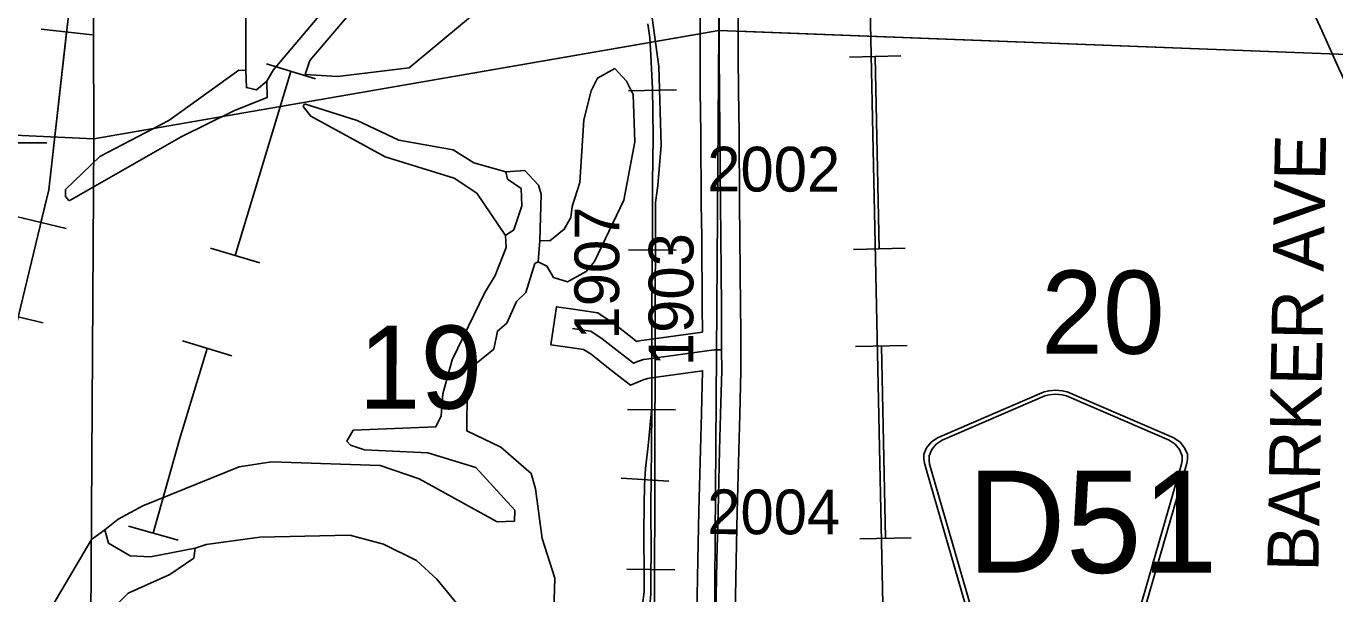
# Model space of a CAD drawing. Extents: x -157.2 to -99.3, y 12.2 to 46.2.
# Drawn here: x -146.931 to -144.882, y 25.334 to 26.222 of the extents above; entities that cross this region are included whole.
import ezdxf

# ---------------------------------------------------------------- set-up
doc = ezdxf.new("R2010")
doc.units = 0
for name, color, linetype in [('tdCoHydroRiver', 7, 'Continuous'), ('tdCoInt', 7, 'Continuous'), ('tdCoPipe', 7, 'Continuous'), ('tdCoRRCL', 7, 'Continuous'), ('tdCoSecRdNmbr', 7, 'Continuous'), ('tdCoSecRdTxt', 7, 'Continuous'), ('tdCoSecRteBand', 7, 'Continuous'), ('tdCoSecRteCL', 7, 'Continuous'), ('tdCoSectLine', 7, 'Continuous'), ('tdCoSectLinePart', 7, 'Continuous'), ('tdCoSectNmbr', 7, 'Continuous'), ('tdCoShieldCoRteHrd', 7, 'Continuous'), ('tdCoSurfConc', 7, 'Continuous'), ('tdCoSurfGravel', 7, 'Continuous')]:
    doc.layers.add(name, color=color, linetype=linetype)

msp = doc.modelspace()

# ---------------------------------------------------------------- linework, layer by layer
at = {"layer": 'tdCoHydroRiver'}
for points in [[(-146.5874, 26.1528), (-146.5882, 26.5129), (-146.5453, 26.5194), (-146.2877, 26.5298), (-146.2254, 26.5041), (-146.2274, 26.4915)], [(-146.5548, 26.136), (-146.5447, 26.153), (-146.4758, 26.2344), (-146.2934, 26.4526), (-146.2274, 26.4915)], [(-146.444, 26.1433), (-146.4944, 26.1466), (-146.4874, 26.1685), (-146.2674, 26.4265), (-146.2548, 26.4277)], [(-146.444, 26.1433), (-146.3315, 26.157), (-146.1984, 26.2679), (-146.1965, 26.2789)], [(-146.864, 25.9488), (-146.8701, 25.9553), (-146.8697, 25.9664), (-146.8159, 26.0183), (-146.7083, 26.0747), (-146.5984, 26.1532), (-146.5874, 26.1528)], [(-146.5874, 26.1528), (-146.5867, 26.126), (-146.571, 26.1223), (-146.5548, 26.136)], [(-146.1299, 25.8534), (-146.116, 25.8466), (-146.1055, 25.8289), (-146.0836, 25.8219), (-146.0547, 25.8383), (-146.0415, 25.8536), (-145.9958, 25.95), (-145.9786, 26.0411), (-145.9809, 26.1154), (-145.9912, 26.1362), (-146.0095, 26.1558)], [(-146.1273, 25.8865), (-146.1115, 25.886), (-146.0888, 25.9042), (-146.0787, 25.9228), (-146.0766, 25.9401), (-146.0643, 25.9776), (-146.058, 26.0753), (-146.047, 26.1207), (-146.0369, 26.1409), (-146.0095, 26.1558)], [(-146.864, 25.9488), (-146.6886, 26.0488), (-146.6052, 26.0903), (-146.554, 26.1107), (-146.5548, 26.136)], [(-146.4959, 26.1008), (-146.4977, 26.0962), (-146.4855, 26.0815), (-146.3692, 26.0177), (-146.2614, 25.9841), (-146.2259, 25.9608), (-146.1807, 25.8946)], [(-146.4959, 26.1008), (-146.4131, 26.0744), (-146.3478, 26.0438), (-146.2631, 26.0284), (-146.2306, 26.0083), (-146.1806, 25.9941)], [(-146.1806, 25.9941), (-146.1778, 25.9829), (-146.1562, 25.968), (-146.1555, 25.9411), (-146.1678, 25.9036), (-146.1807, 25.8946)], [(-146.1806, 25.9941), (-146.1505, 25.9962), (-146.1292, 25.9734), (-146.1249, 25.959), (-146.1273, 25.8865)], [(-146.8082, 25.4337), (-146.7872, 25.4503), (-146.7486, 25.4712), (-146.5982, 25.5325), (-146.5475, 25.5403), (-146.3772, 25.5347), (-146.3163, 25.5137), (-146.1938, 25.4465), (-146.167, 25.4472), (-146.1664, 25.4645), (-146.2273, 25.5313), (-146.3023, 25.5543), (-146.4016, 25.5592), (-146.4235, 25.5662), (-146.4296, 25.5727), (-146.4196, 25.5898), (-146.29, 25.595), (-146.2815, 25.6121), (-146.2788, 25.6467), (-146.2644, 25.6999), (-146.2136, 25.8041), (-146.1969, 25.8319), (-146.1797, 25.8756), (-146.1807, 25.8946)], [(-146.1299, 25.8534), (-146.1273, 25.8865)], [(-146.108, 25.2225), (-146.1036, 25.3582), (-146.1236, 25.4205), (-146.1337, 25.4982), (-146.1408, 25.5221), (-146.1884, 25.5632), (-146.2412, 25.5886), (-146.2407, 25.6518), (-146.2267, 25.6939), (-146.1991, 25.7167), (-146.1935, 25.745), (-146.1789, 25.7571), (-146.1636, 25.7913), (-146.1489, 25.8051), (-146.1348, 25.8504), (-146.1299, 25.8534)], [(-146.8928, 25.2154), (-146.9066, 25.2253), (-146.9091, 25.2459), (-146.8995, 25.2993), (-146.8293, 25.4186), (-146.8082, 25.4337)], [(-146.8082, 25.4337), (-146.8026, 25.413), (-146.7685, 25.3929), (-146.737, 25.3918), (-146.6671, 25.4053)], [(-146.6671, 25.4053), (-146.6496, 25.411), (-146.5655, 25.4225), (-146.4249, 25.4257), (-146.3718, 25.4113), (-146.3205, 25.3859), (-146.2883, 25.3564), (-146.2458, 25.3045)], [(-146.8928, 25.2154), (-146.8818, 25.2134), (-146.8607, 25.2317), (-146.8357, 25.2719), (-146.772, 25.3346), (-146.7064, 25.364), (-146.6692, 25.3896), (-146.6671, 25.4053)]]:
    msp.add_lwpolyline(points, dxfattribs=at)
at = {"layer": 'tdCoInt'}
msp.add_lwpolyline([(-144.3677, 25.2083), (-144.4123, 25.262), (-144.4387, 25.2948), (-144.4871, 25.3552), (-144.5035, 25.3769), (-144.5259, 25.4114), (-144.5475, 25.4501), (-144.562, 25.4785), (-144.5766, 25.5101), (-144.6229, 25.6099), (-144.8624, 26.1269), (-144.8761, 26.1556), (-144.9025, 26.2151), (-145.0747, 26.5877), (-145.1004, 26.6418), (-145.134, 26.7069), (-145.1462, 26.7289), (-145.304, 27.0081), (-145.4013, 27.1846), (-145.4579, 27.2828), (-145.5556, 27.456)], dxfattribs=at)
at = {"layer": 'tdCoPipe'}
for p, q in [((-146.8281, 26.2084), (-146.9082, 26.2174)), ((-145.5617, 26.1755), (-145.6423, 26.1738)), ((-146.4782, 26.1397), (-146.5554, 26.163)), ((-146.8691, 25.9054), (-146.9473, 25.9243)), ((-146.5656, 25.8516), (-146.6426, 25.8749)), ((-145.5553, 25.8745), (-145.6357, 25.8728)), ((-146.9048, 25.7576), (-146.9832, 25.7766)), ((-146.6097, 25.7061), (-146.6868, 25.7295)), ((-145.5521, 25.7225), (-145.6326, 25.7208)), ((-146.6936, 25.4179), (-146.7711, 25.4396)), ((-145.5457, 25.4215), (-145.6261, 25.4198))]:
    msp.add_line(p, q, dxfattribs=at)
for points in [[(-147.1212, 25.0341), (-146.8959, 25.966), (-146.8533, 26.3456), (-146.8295, 27.003), (-146.6367, 27.3776), (-145.9154, 27.4375), (-145.9326, 27.6455), (-145.5021, 27.6971), (-145.5064, 28.1719), (-145.3821, 28.2336), (-145.5249, 28.9444), (-144.8928, 29.2745), (-144.8343, 30.559), (-144.6513, 30.9418), (-144.6842, 32.0039)], [(-143.1022, 23.5122), (-143.2095, 23.8428), (-143.9285, 23.9743), (-144.6565, 24.6805), (-145.5794, 24.8267), (-145.6123, 26.3736), (-146.0293, 26.3674), (-146.0413, 27.397)], [(-146.9083, 25.9149), (-146.8959, 25.966), (-146.8682, 26.2129)], [(-145.5956, 25.8737), (-145.602, 26.1747)], [(-146.6041, 25.8633), (-146.5168, 26.1513)], [(-146.899, 26.0395), (-147.199, 26.0395)], [(-145.5859, 25.4207), (-145.5923, 25.7217)], [(-146.7324, 25.4287), (-146.6914, 25.5754), (-146.6483, 25.7178)]]:
    msp.add_lwpolyline(points, dxfattribs=at)
at = {"layer": 'tdCoRRCL'}
for p, q in [((-145.9133, 26.1226), (-145.9883, 26.1209)), ((-145.9134, 25.8713), (-145.9884, 25.8722)), ((-145.9146, 25.6215), (-145.9896, 25.622)), ((-145.9252, 25.5101), (-146, 25.5147)), ((-145.9157, 25.3714), (-145.9907, 25.3721))]:
    msp.add_line(p, q, dxfattribs=at)
for points in [[(-145.9421, 25.9727), (-145.9369, 26.0357), (-145.9408, 26.159), (-145.951, 26.2351), (-145.9736, 26.318), (-146.0061, 26.387), (-146.0104, 26.4013)], [(-145.9579, 26.2259), (-145.9551, 26.2038), (-145.9535, 26.1768), (-145.9509, 26.1242), (-145.9501, 26.0893), (-145.9498, 26.0476), (-145.9506, 25.9776), (-145.9506, 25.8987), (-145.9517, 25.814), (-145.9517, 25.7144), (-145.9519, 25.6439), (-145.952, 25.6257), (-145.9524, 25.5605), (-145.9532, 25.4709), (-145.953, 25.3975), (-145.9532, 25.3655), (-145.9535, 25.3338), (-145.9551, 25.3149)], [(-145.9551, 25.3149), (-145.9535, 25.3338), (-145.9532, 25.3655), (-145.953, 25.3975), (-145.9532, 25.4709), (-145.9524, 25.5605), (-145.952, 25.6257), (-145.9519, 25.6439), (-145.9517, 25.7144), (-145.9517, 25.814), (-145.9506, 25.8987), (-145.9506, 25.9776), (-145.9498, 26.0476), (-145.9501, 26.0893), (-145.9509, 26.1242), (-145.9535, 26.1768), (-145.9551, 26.2038), (-145.9579, 26.2259)], [(-146.047, 25.1675), (-146.002, 25.1913), (-145.9791, 25.2158), (-145.9555, 25.264), (-145.9474, 25.3175), (-145.9461, 25.946), (-145.9421, 25.9727)], [(-145.952, 25.6257), (-145.9576, 25.5652), (-145.9615, 25.53), (-145.9632, 25.5037), (-145.9638, 25.4718), (-145.9645, 25.4306), (-145.9635, 25.3596), (-145.9638, 25.3366), (-145.9665, 25.3172)], [(-145.9665, 25.3172), (-145.9638, 25.3366), (-145.9635, 25.3596), (-145.9645, 25.4306), (-145.9638, 25.4718), (-145.9632, 25.5037), (-145.9615, 25.53), (-145.9576, 25.5652), (-145.952, 25.6257)]]:
    msp.add_lwpolyline(points, dxfattribs=at)
at = {"layer": 'tdCoSecRteBand'}
for points in [[(-145.8815, 25.3024), (-145.8799, 25.3867), (-145.8799, 25.3867), (-145.8799, 25.3868), (-145.8781, 25.4633), (-145.8781, 25.4633), (-145.8781, 25.4633), (-145.8757, 25.5595), (-145.8757, 25.5595), (-145.8757, 25.5595), (-145.8741, 25.6157), (-145.8723, 25.6828), (-145.9557, 25.6711), (-145.9559, 25.6711), (-145.9561, 25.6711), (-145.9582, 25.6708), (-145.9639, 25.6691), (-145.9688, 25.667), (-145.9691, 25.6669), (-145.9851, 25.6603), (-145.9988, 25.6709), (-146.0127, 25.6816), (-146.0127, 25.6816), (-146.0127, 25.6816), (-146.0194, 25.6868), (-146.0195, 25.6869), (-146.0196, 25.687), (-146.047, 25.7085), (-146.0585, 25.7161), (-146.08, 25.7192), (-146.1097, 25.7235), (-146.1012, 25.7829), (-146.0715, 25.7786), (-146.0436, 25.7746), (-146.0436, 25.7746), (-146.0435, 25.7746), (-146.0432, 25.7746), (-146.0365, 25.7736), (-146.0309, 25.7698), (-146.0127, 25.7577), (-146.0117, 25.7571), (-146.0108, 25.7564), (-145.9827, 25.7342), (-145.9761, 25.7291), (-145.9751, 25.7284), (-145.9735, 25.7289), (-145.971, 25.7297), (-145.9683, 25.73), (-145.9638, 25.7306), (-145.8726, 25.7433), (-145.8728, 25.7826), (-145.8737, 25.8924), (-145.8743, 25.9436), (-145.8743, 25.9437), (-145.8743, 25.9438), (-145.8752, 26.0548), (-145.8759, 26.1208), (-145.8759, 26.1208), (-145.8759, 26.1208), (-145.8763, 26.1734), (-145.8763, 26.1736), (-145.8763, 26.1737), (-145.8763, 26.2002), (-145.8763, 26.2539)], [(-145.8163, 26.254), (-145.8163, 26.2002), (-145.8163, 26.1738), (-145.8159, 26.1214), (-145.8152, 26.0554), (-145.8152, 26.0553), (-145.8152, 26.0553), (-145.8143, 25.9443), (-145.8137, 25.8931), (-145.8137, 25.893), (-145.8137, 25.893), (-145.8128, 25.783), (-145.8128, 25.783), (-145.8128, 25.7829), (-145.8126, 25.7457), (-145.8126, 25.7453), (-145.8122, 25.7453), (-145.8125, 25.7155), (-145.8123, 25.6857), (-145.8123, 25.6835), (-145.8123, 25.683), (-145.8123, 25.6826), (-145.8141, 25.6141), (-145.8141, 25.6141), (-145.8141, 25.6141), (-145.8157, 25.5579), (-145.8181, 25.4619), (-145.8199, 25.3855), (-145.8215, 25.3013)]]:
    msp.add_lwpolyline(points, dxfattribs=at)
at = {"layer": 'tdCoSecRteCL'}
for points in [[(-145.8425, 25.7155), (-145.8425, 25.7331), (-145.8428, 25.7828), (-145.8437, 25.8927), (-145.8443, 25.944), (-145.8452, 26.0551), (-145.8459, 26.1211), (-145.8463, 26.1737), (-145.8463, 26.2002), (-145.8463, 26.254)], [(-146.0758, 25.7489), (-146.0478, 25.7449), (-146.0475, 25.7449), (-146.0293, 25.7328), (-146.0011, 25.7106), (-145.9944, 25.7054), (-145.9805, 25.6947), (-145.9802, 25.6948), (-145.9741, 25.6973), (-145.9646, 25.7003), (-145.9599, 25.7009), (-145.8541, 25.7156), (-145.8425, 25.7155)], [(-145.8537, 25.2047), (-145.8528, 25.2465), (-145.8515, 25.3018), (-145.8499, 25.3861), (-145.8481, 25.4626), (-145.8457, 25.5587), (-145.8441, 25.6149), (-145.8423, 25.6833), (-145.8425, 25.7155)]]:
    msp.add_lwpolyline(points, dxfattribs=at)
at = {"layer": 'tdCoSectLine'}
for points in [[(-145.8318, 27.2278), (-145.8438, 26.7044), (-145.8467, 26.2152)], [(-146.8289, 27.0746), (-146.8256, 26.0459)], [(-146.8256, 26.0459), (-145.8467, 26.2152)], [(-145.8467, 26.2152), (-145.854, 25.2047)], [(-145.8467, 26.2152), (-144.836, 26.1765)], [(-147.8298, 26.092), (-146.8256, 26.0459)], [(-146.8256, 26.0459), (-146.8319, 25.0427)]]:
    msp.add_lwpolyline(points, dxfattribs=at)
at = {"layer": 'tdCoSectLinePart'}
for points in [[(-146.8289, 27.0746), (-146.8256, 26.0459)], [(-146.8256, 26.0459), (-145.8765, 26.2101)], [(-145.8165, 26.2141), (-144.836, 26.1765)], [(-147.8298, 26.092), (-146.8256, 26.0459)], [(-146.8256, 26.0459), (-146.8319, 25.0427)]]:
    msp.add_lwpolyline(points, dxfattribs=at)
at = {"layer": 'tdCoShieldCoRteHrd'}
for points in [[(-145.4392, 25.2424), (-145.5211, 25.5253), (-145.525, 25.5384), (-145.5257, 25.5443), (-145.5257, 25.5521), (-145.5215, 25.5624), (-145.5142, 25.5709), (-145.5046, 25.5776), (-145.3374, 25.6499), (-145.3298, 25.6516), (-145.3194, 25.6525), (-145.309, 25.6516), (-145.3015, 25.6499), (-145.1342, 25.5776), (-145.1246, 25.5709), (-145.1174, 25.5624), (-145.1131, 25.5521), (-145.1131, 25.5443), (-145.1138, 25.5384), (-145.1177, 25.5253), (-145.1997, 25.2424)], [(-145.4333, 25.2487), (-145.5131, 25.524), (-145.5168, 25.5366), (-145.5175, 25.5422), (-145.5175, 25.5498), (-145.5134, 25.5597), (-145.5064, 25.5678), (-145.4972, 25.5742), (-145.3366, 25.6437), (-145.3294, 25.6452), (-145.3194, 25.6461), (-145.3094, 25.6452), (-145.3022, 25.6437), (-145.1416, 25.5742), (-145.1324, 25.5678), (-145.1254, 25.5597), (-145.1214, 25.5498), (-145.1214, 25.5422), (-145.1221, 25.5366), (-145.1258, 25.524), (-145.2055, 25.2487)]]:
    msp.add_lwpolyline(points, close=True, dxfattribs=at)
at = {"layer": 'tdCoSurfConc'}
for points in [[(-145.8463, 26.2002), (-145.8463, 26.254), (-145.8466, 26.2883), (-145.8458, 26.3656), (-145.8453, 26.4485), (-145.8445, 26.5323), (-145.8441, 26.5966)], [(-145.8537, 25.2047), (-145.8528, 25.2465), (-145.8515, 25.3018), (-145.8499, 25.3861), (-145.8481, 25.4626), (-145.8457, 25.5587), (-145.8441, 25.6149), (-145.8423, 25.6833), (-145.8425, 25.7155), (-145.8425, 25.7331), (-145.8428, 25.7828), (-145.8437, 25.8927), (-145.8443, 25.944), (-145.8452, 26.0551), (-145.8459, 26.1211), (-145.8463, 26.1737), (-145.8463, 26.2002)], [(-145.9802, 25.6948), (-145.9741, 25.6973), (-145.9646, 25.7003), (-145.9599, 25.7009), (-145.8541, 25.7156), (-145.8425, 25.7155)]]:
    msp.add_lwpolyline(points, dxfattribs=at)
at = {"layer": 'tdCoSurfGravel'}
msp.add_line((-145.9805, 25.6947), (-145.9802, 25.6948), dxfattribs=at)
msp.add_lwpolyline([(-146.0758, 25.7489), (-146.0478, 25.7449), (-146.0475, 25.7449), (-146.0293, 25.7328), (-146.0011, 25.7106), (-145.9944, 25.7054), (-145.9805, 25.6947)], dxfattribs=at)

# ---------------------------------------------------------------- texts
at = {"layer": 'tdCoSecRdNmbr'}
for s, rotation, p in [('2002', 359.8887, (-145.8651, 25.9635)), ('1907', 89.8887, (-146.0031, 25.7315)), ('1903', 89.8887, (-145.887, 25.6899)), ('2004', 359.8887, (-145.8651, 25.4271))]:
    msp.add_text(s, height=0.07, rotation=rotation, dxfattribs=at).set_placement(p)
at = {"layer": 'tdCoSecRdTxt'}
msp.add_text('BARKER AVE', height=0.08, rotation=88.9826, dxfattribs=at).set_placement((-144.908, 25.3681))
at = {"layer": 'tdCoSectNmbr'}
for s, rotation, p in [('20', 359.889, (-145.3422, 25.7097)), ('19', 359.8882, (-146.4108, 25.6237))]:
    msp.add_text(s, height=0.13, rotation=rotation, dxfattribs=at).set_placement(p)
at = {"layer": 'tdCoShieldCoRteHrd'}
msp.add_text('D51', height=0.16, dxfattribs=at).set_placement((-145.4581, 25.3666))

doc.saveas('drawing.dxf')
